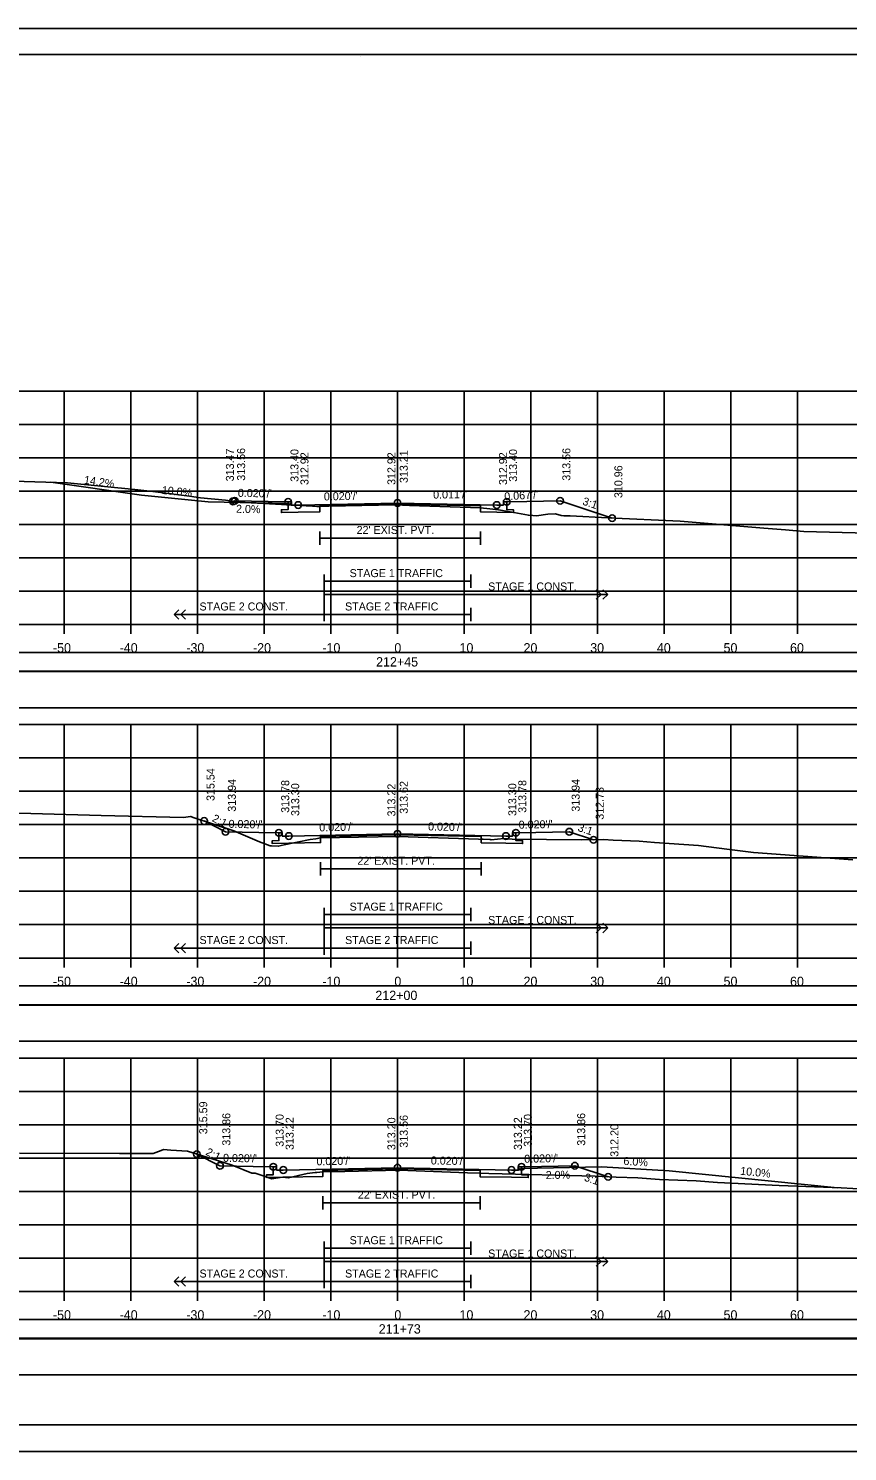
# Model space of a CAD drawing. Extents: x 1368122 to 1710785, y 373130 to 557566.
# Drawn here: x 1369966.9 to 1370089.7, y 375477 to 375690.4 of the extents above; entities that cross this region are included whole.
import ezdxf

# ---------------------------------------------------------------- set-up
doc = ezdxf.new("R2010")
doc.units = 0
for name, color, linetype in [('R_Alt Surface', 7, 'Continuous'), ('R_Axis', 7, 'Continuous'), ('R_Axis Annot', 7, 'Continuous'), ('R_Border', 7, 'Continuous'), ('R_Drive', 7, 'Continuous'), ('R_Exist Surface', 7, 'Continuous'), ('R_Fin Surface', 7, 'Continuous'), ('R_Grid', 7, 'Continuous'), ('R_No Plot', 7, 'Continuous'), ('R_Striping', 7, 'Continuous'), ('R_Water', 7, 'Continuous'), ('R_Xsect Elev', 7, 'Continuous'), ('R_Xsect Slope', 7, 'Continuous')]:
    doc.layers.add(name, color=color, linetype=linetype)

msp = doc.modelspace()

# ---------------------------------------------------------------- linework, layer by layer
for points in [[(1369873.09, 375594.02), (1370171.39, 375594.02), (1370171.39, 375596.84), (1369873.09, 375596.84)], [(1369873.09, 375588.55), (1370171.39, 375588.55), (1370171.39, 375593.96), (1369873.09, 375593.96)], [(1369873.09, 375544.02), (1370171.39, 375544.02), (1370171.39, 375546.84), (1369873.09, 375546.84)], [(1369873.09, 375538.55), (1370171.39, 375538.55), (1370171.39, 375543.96), (1369873.09, 375543.96)], [(1369873.09, 375494.02), (1370171.39, 375494.02), (1370171.39, 375496.84), (1369873.09, 375496.84)], [(1369873.09, 375488.55), (1370171.39, 375488.55), (1370171.39, 375493.96), (1369873.09, 375493.96)]]:
    msp.add_lwpolyline(points, close=True)
at = {"layer": 'R_Alt Surface'}
for points in [[(1370038.63, 375619.42), (1370038.63, 375618.25), (1370039.63, 375618.23), (1370039.63, 375617.81), (1370037.13, 375617.86), (1370034.7, 375617.9), (1370034.69, 375618.82), (1370022.24, 375619.07), (1370010.63, 375618.84), (1370010.63, 375617.92), (1370007.35, 375617.86), (1370004.85, 375617.81), (1370004.85, 375618.23), (1370005.85, 375618.25), (1370005.85, 375619.42)], [(1370010.63, 375614.99), (1370010.63, 375612.99)], [(1370034.69, 375614.99), (1370034.69, 375612.99)], [(1370010.63, 375613.99), (1370034.69, 375613.99)], [(1370040.02, 375569.8), (1370040.02, 375568.63), (1370041.02, 375568.61), (1370041.02, 375568.19), (1370038.52, 375568.24), (1370034.82, 375568.31), (1370034.82, 375569.23), (1370022.24, 375569.48), (1370010.73, 375569.25), (1370010.73, 375568.33), (1370005.96, 375568.24), (1370003.46, 375568.19), (1370003.46, 375568.61), (1370004.46, 375568.63), (1370004.46, 375569.8)], [(1370010.73, 375565.4), (1370010.73, 375563.4)], [(1370010.73, 375564.4), (1370034.82, 375564.4)], [(1370034.82, 375565.4), (1370034.82, 375563.4)], [(1370040.85, 375519.73), (1370040.85, 375518.55), (1370041.85, 375518.53), (1370041.85, 375518.11), (1370039.35, 375518.16), (1370034.63, 375518.25), (1370034.63, 375519.17), (1370022.24, 375519.42), (1370011.06, 375519.19), (1370011.06, 375518.28), (1370005.13, 375518.16), (1370002.63, 375518.11), (1370002.63, 375518.53), (1370003.63, 375518.55), (1370003.63, 375519.73)], [(1370011.06, 375515.34), (1370011.06, 375513.34)], [(1370034.63, 375515.34), (1370034.63, 375513.34)], [(1370011.06, 375514.34), (1370034.63, 375514.34)]]:
    msp.add_lwpolyline(points, dxfattribs=at)
at = {"layer": 'R_Axis'}
for p, q in [((1369872.24, 375601.03), (1370172.24, 375601.03)), ((1369972.24, 375599.63), (1369972.24, 375601.03)), ((1369982.24, 375599.63), (1369982.24, 375601.03)), ((1369992.24, 375599.63), (1369992.24, 375601.03)), ((1370002.24, 375599.63), (1370002.24, 375601.03)), ((1370012.24, 375599.63), (1370012.24, 375601.03)), ((1370022.24, 375599.63), (1370022.24, 375601.03)), ((1370032.24, 375599.63), (1370032.24, 375601.03)), ((1370042.24, 375599.63), (1370042.24, 375601.03)), ((1370052.24, 375599.63), (1370052.24, 375601.03)), ((1370062.24, 375599.63), (1370062.24, 375601.03)), ((1370072.24, 375599.63), (1370072.24, 375601.03)), ((1370082.24, 375599.63), (1370082.24, 375601.03)), ((1369872.24, 375551.03), (1370172.24, 375551.03)), ((1369972.24, 375549.63), (1369972.24, 375551.03)), ((1369982.24, 375549.63), (1369982.24, 375551.03)), ((1369992.24, 375549.63), (1369992.24, 375551.03)), ((1370002.24, 375549.63), (1370002.24, 375551.03)), ((1370012.24, 375549.63), (1370012.24, 375551.03)), ((1370022.24, 375549.63), (1370022.24, 375551.03)), ((1370032.24, 375549.63), (1370032.24, 375551.03)), ((1370042.24, 375549.63), (1370042.24, 375551.03)), ((1370052.24, 375549.63), (1370052.24, 375551.03)), ((1370062.24, 375549.63), (1370062.24, 375551.03)), ((1370072.24, 375549.63), (1370072.24, 375551.03)), ((1370082.24, 375549.63), (1370082.24, 375551.03)), ((1369872.24, 375501.03), (1370172.24, 375501.03)), ((1369972.24, 375499.63), (1369972.24, 375501.03)), ((1369982.24, 375499.63), (1369982.24, 375501.03)), ((1369992.24, 375499.63), (1369992.24, 375501.03)), ((1370002.24, 375499.63), (1370002.24, 375501.03)), ((1370012.24, 375499.63), (1370012.24, 375501.03)), ((1370022.24, 375499.63), (1370022.24, 375501.03)), ((1370032.24, 375499.63), (1370032.24, 375501.03)), ((1370042.24, 375499.63), (1370042.24, 375501.03)), ((1370052.24, 375499.63), (1370052.24, 375501.03)), ((1370062.24, 375499.63), (1370062.24, 375501.03)), ((1370072.24, 375499.63), (1370072.24, 375501.03)), ((1370082.24, 375499.63), (1370082.24, 375501.03))]:
    msp.add_line(p, q, dxfattribs=at)
at = {"layer": 'R_Border'}
for p, q in [((1369864.24, 375686.49), (1370180.42, 375686.49)), ((1370016.76, 375686.23), (1370016.76, 375686.23)), ((1370016.76, 375686.23), (1370016.76, 375686.23)), ((1370180.42, 375481.03), (1369864.24, 375481.03))]:
    msp.add_line(p, q, dxfattribs=at)
at = {"layer": 'R_Drive'}
for p, q in [((1369983.85, 375620.41), (1369970.24, 375622.35)), ((1369993.85, 375619.41), (1369983.85, 375620.41)), ((1370005.85, 375619.17), (1369993.85, 375619.41)), ((1370006.35, 375618.92), (1370005.85, 375619.17)), ((1370040.35, 375519.23), (1370040.85, 375519.48)), ((1370040.85, 375519.48), (1370052.85, 375519.72)), ((1370052.85, 375519.72), (1370062.98, 375519.11)), ((1370088.24, 375516.58), (1370062.98, 375519.11))]:
    msp.add_line(p, q, dxfattribs=at)
at = {"layer": 'R_Exist Surface'}
for points in [[(1369961.33, 375622.6), (1369972.74, 375622.28), (1369978.33, 375621.73), (1369982.87, 375621.27), (1369985.56, 375620.95), (1369991.06, 375620.25), (1369992.7, 375620.04), (1369996.48, 375619.65), (1369998.21, 375619.41), (1369998.33, 375619.39), (1369998.49, 375619.38), (1370007.6, 375618.85), (1370009.5, 375618.75), (1370010.14, 375618.74), (1370010.63, 375618.73), (1370011.96, 375618.75), (1370021.9, 375618.96), (1370024.05, 375618.89), (1370034.69, 375618.53), (1370036.12, 375618.38), (1370037.39, 375618.21), (1370039.13, 375617.94), (1370041.89, 375617.41), (1370042.57, 375617.38), (1370043.09, 375617.34), (1370044.8, 375617.59), (1370045.96, 375617.61), (1370046.82, 375617.39), (1370047.2, 375617.33), (1370048.16, 375617.31), (1370053.79, 375617.01), (1370064.63, 375616.51), (1370077.18, 375615.46), (1370080.44, 375615.21), (1370083.17, 375614.97), (1370102.38, 375614.46)], [(1369953.08, 375573.03), (1369967.24, 375572.68), (1369977.8, 375572.37), (1369990.16, 375572.1), (1369991.23, 375572.22), (1369991.27, 375572.22), (1369991.63, 375572.1), (1369997.69, 375570.11), (1370001.54, 375568.46), (1370003.17, 375567.83), (1370003.38, 375567.83), (1370004.36, 375567.79), (1370005.28, 375568), (1370009.18, 375568.8), (1370010.01, 375568.91), (1370010.73, 375569.03), (1370016.42, 375569.16), (1370022.37, 375569.25), (1370034.42, 375568.83), (1370034.77, 375568.82), (1370034.82, 375568.82), (1370034.85, 375568.83), (1370035.11, 375568.84), (1370036.14, 375568.78), (1370036.28, 375568.77), (1370036.32, 375568.77), (1370038.22, 375568.94), (1370039.43, 375568.87), (1370044.61, 375568.82), (1370049.86, 375568.73), (1370053.13, 375568.79), (1370054.59, 375568.7), (1370058.49, 375568.55), (1370060.8, 375568.35), (1370067.4, 375567.88), (1370071.66, 375567.35), (1370075.62, 375566.86), (1370090.56, 375565.73)], [(1369965.54, 375521.76), (1369980.56, 375521.74), (1369985.61, 375521.73), (1369986.8, 375522.18), (1369987.15, 375522.31), (1369988.27, 375522.23), (1369990.76, 375522.06), (1369994.3, 375520.95), (1369997.45, 375519.97), (1370000.4, 375518.78), (1370000.93, 375518.77), (1370003.43, 375517.93), (1370004.97, 375518.18), (1370005.93, 375518.07), (1370008.72, 375518.73), (1370009.89, 375518.86), (1370010.15, 375518.87), (1370011.06, 375518.96), (1370014.35, 375519.04), (1370022.51, 375519.24), (1370032.76, 375518.83), (1370034.63, 375518.76), (1370034.64, 375518.76), (1370035.94, 375518.73), (1370051.91, 375518.33), (1370055.06, 375518.16), (1370058.28, 375518.06), (1370061.55, 375517.85), (1370067.02, 375517.61), (1370070.22, 375517.36), (1370079.47, 375516.91), (1370088.77, 375516.56), (1370094.06, 375516.26)]]:
    msp.add_lwpolyline(points, dxfattribs=at)
at = {"layer": 'R_Fin Surface'}
for points in [[(1369997.58, 375619.49), (1369997.85, 375619.58), (1370002.85, 375619.48), (1370005.85, 375619.42), (1370006.35, 375619.42), (1370006.35, 375618.92), (1370007.35, 375618.94), (1370022.24, 375619.24), (1370037.13, 375618.94), (1370038.13, 375618.92), (1370038.13, 375619.42), (1370038.63, 375619.42), (1370041.63, 375619.48), (1370046.63, 375619.58), (1370054.43, 375616.98)], [(1369993.26, 375571.57), (1369996.46, 375569.96), (1370001.46, 375569.86), (1370004.46, 375569.8), (1370004.96, 375569.8), (1370004.96, 375569.3), (1370005.96, 375569.32), (1370022.24, 375569.65), (1370038.52, 375569.32), (1370039.52, 375569.3), (1370039.52, 375569.8), (1370040.02, 375569.8), (1370043.02, 375569.86), (1370048.02, 375569.96), (1370051.63, 375568.76)], [(1369992.17, 375521.62), (1369995.63, 375519.89), (1370000.63, 375519.79), (1370003.63, 375519.73), (1370004.13, 375519.73), (1370004.13, 375519.23), (1370005.13, 375519.25), (1370022.24, 375519.59), (1370039.35, 375519.25), (1370040.35, 375519.23), (1370040.35, 375519.73), (1370040.85, 375519.73), (1370043.85, 375519.79), (1370048.85, 375519.89), (1370053.83, 375518.23)]]:
    msp.add_lwpolyline(points, dxfattribs=at)
at = {"layer": 'R_Grid'}
for p, q in [((1369872.24, 375636.03), (1370172.24, 375636.03)), ((1369972.24, 375601.03), (1369972.24, 375636.03)), ((1369982.24, 375601.03), (1369982.24, 375636.03)), ((1369992.24, 375601.03), (1369992.24, 375636.03)), ((1370002.24, 375601.03), (1370002.24, 375636.03)), ((1370012.24, 375601.03), (1370012.24, 375636.03)), ((1370022.24, 375601.03), (1370022.24, 375636.03)), ((1370032.24, 375601.03), (1370032.24, 375636.03)), ((1370042.24, 375601.03), (1370042.24, 375636.03)), ((1370052.24, 375601.03), (1370052.24, 375636.03)), ((1370062.24, 375601.03), (1370062.24, 375636.03)), ((1370072.24, 375601.03), (1370072.24, 375636.03)), ((1370082.24, 375601.03), (1370082.24, 375636.03)), ((1369872.24, 375631.03), (1370172.24, 375631.03)), ((1369872.24, 375626.03), (1370172.24, 375626.03)), ((1369872.24, 375621.03), (1370172.24, 375621.03)), ((1369872.24, 375616.03), (1370172.24, 375616.03)), ((1369872.24, 375611.03), (1370172.24, 375611.03)), ((1369872.24, 375606.03), (1370172.24, 375606.03)), ((1369872.24, 375601.03), (1370172.24, 375601.03)), ((1369872.24, 375586.03), (1370172.24, 375586.03)), ((1369972.24, 375551.03), (1369972.24, 375586.03)), ((1369982.24, 375551.03), (1369982.24, 375586.03)), ((1369992.24, 375551.03), (1369992.24, 375586.03)), ((1370002.24, 375551.03), (1370002.24, 375586.03)), ((1370012.24, 375551.03), (1370012.24, 375586.03)), ((1370022.24, 375551.03), (1370022.24, 375586.03)), ((1370032.24, 375551.03), (1370032.24, 375586.03)), ((1370042.24, 375551.03), (1370042.24, 375586.03)), ((1370052.24, 375551.03), (1370052.24, 375586.03)), ((1370062.24, 375551.03), (1370062.24, 375586.03)), ((1370072.24, 375551.03), (1370072.24, 375586.03)), ((1370082.24, 375551.03), (1370082.24, 375586.03)), ((1369872.24, 375581.03), (1370172.24, 375581.03)), ((1369872.24, 375576.03), (1370172.24, 375576.03)), ((1369872.24, 375571.03), (1370172.24, 375571.03)), ((1369872.24, 375566.03), (1370172.24, 375566.03)), ((1369872.24, 375561.03), (1370172.24, 375561.03)), ((1369872.24, 375556.03), (1370172.24, 375556.03)), ((1369872.24, 375551.03), (1370172.24, 375551.03)), ((1369872.24, 375536.03), (1370172.24, 375536.03)), ((1369972.24, 375501.03), (1369972.24, 375536.03)), ((1369982.24, 375501.03), (1369982.24, 375536.03)), ((1369992.24, 375501.03), (1369992.24, 375536.03)), ((1370002.24, 375501.03), (1370002.24, 375536.03)), ((1370012.24, 375501.03), (1370012.24, 375536.03)), ((1370022.24, 375501.03), (1370022.24, 375536.03)), ((1370032.24, 375501.03), (1370032.24, 375536.03)), ((1370042.24, 375501.03), (1370042.24, 375536.03)), ((1370052.24, 375501.03), (1370052.24, 375536.03)), ((1370062.24, 375501.03), (1370062.24, 375536.03)), ((1370072.24, 375501.03), (1370072.24, 375536.03)), ((1370082.24, 375501.03), (1370082.24, 375536.03)), ((1369872.24, 375531.03), (1370172.24, 375531.03)), ((1369872.24, 375526.03), (1370172.24, 375526.03)), ((1369872.24, 375521.03), (1370172.24, 375521.03)), ((1369872.24, 375516.03), (1370172.24, 375516.03)), ((1369872.24, 375511.03), (1370172.24, 375511.03)), ((1369872.24, 375506.03), (1370172.24, 375506.03)), ((1369872.24, 375501.03), (1370172.24, 375501.03))]:
    msp.add_line(p, q, dxfattribs=at)
at = {"layer": 'R_No Plot'}
for p, q in [((1369851.84, 375690.38), (1370185.17, 375690.38)), ((1369851.84, 375477.05), (1370185.17, 375477.05))]:
    msp.add_line(p, q, dxfattribs=at)
for points in [[(1369851.83, 375690.38), (1370185.17, 375690.38), (1370185.17, 375477.04), (1369851.83, 375477.04)], [(1370098.16, 375686.49), (1370117.78, 375686.49), (1370117.78, 375676.61), (1370133.89, 375676.61), (1370157.09, 375676.61), (1370157.21, 375648.45), (1370180.42, 375648.45), (1370180.42, 375481.03), (1369864.24, 375481.03), (1369864.24, 375686.49)]]:
    msp.add_lwpolyline(points, close=True, dxfattribs=at)
for centre in [(1369997.58, 375619.49), (1369997.85, 375619.58), (1370005.85, 375619.42), (1370007.35, 375618.94), (1370022.24, 375619.24), (1370037.13, 375618.94), (1370038.63, 375619.42), (1370046.63, 375619.58), (1370054.43, 375616.98), (1369993.26, 375571.57), (1369996.46, 375569.96), (1370004.46, 375569.8), (1370040.02, 375569.8), (1370048.02, 375569.96), (1370005.96, 375569.32), (1370022.24, 375569.65), (1370038.52, 375569.32), (1370051.63, 375568.76), (1369992.17, 375521.62), (1369995.63, 375519.89), (1370003.63, 375519.73), (1370005.13, 375519.25), (1370022.24, 375519.59), (1370039.35, 375519.25), (1370040.85, 375519.73), (1370048.85, 375519.89), (1370053.83, 375518.23)]:
    msp.add_circle(centre, 0.5, dxfattribs=at)
at = {"layer": 'R_Striping'}
for p, q in [((1370052.78, 375605.53), (1370052.07, 375606.23)), ((1370052.07, 375604.82), (1370052.78, 375605.53)), ((1370053.78, 375605.53), (1370053.07, 375606.23)), ((1370053.07, 375604.82), (1370053.78, 375605.53)), ((1369988.74, 375602.53), (1369989.45, 375603.23)), ((1369988.74, 375602.53), (1370011.24, 375602.53)), ((1369989.45, 375601.82), (1369988.74, 375602.53)), ((1369989.74, 375602.53), (1369990.45, 375603.23)), ((1369990.45, 375601.82), (1369989.74, 375602.53)), ((1370052.78, 375555.53), (1370052.07, 375556.23)), ((1370052.07, 375554.82), (1370052.78, 375555.53)), ((1370053.78, 375555.53), (1370053.07, 375556.23)), ((1370053.07, 375554.82), (1370053.78, 375555.53)), ((1369988.74, 375552.53), (1369989.45, 375553.23)), ((1369989.74, 375552.53), (1369990.45, 375553.23)), ((1369988.74, 375552.53), (1370011.24, 375552.53)), ((1369989.45, 375551.82), (1369988.74, 375552.53)), ((1369990.45, 375551.82), (1369989.74, 375552.53)), ((1370052.78, 375505.53), (1370052.07, 375506.23)), ((1370053.78, 375505.53), (1370053.07, 375506.23)), ((1370052.07, 375504.82), (1370052.78, 375505.53)), ((1370053.07, 375504.82), (1370053.78, 375505.53)), ((1369988.74, 375502.53), (1369989.45, 375503.23)), ((1369988.74, 375502.53), (1370011.24, 375502.53)), ((1369989.45, 375501.82), (1369988.74, 375502.53)), ((1369989.74, 375502.53), (1369990.45, 375503.23)), ((1369990.45, 375501.82), (1369989.74, 375502.53))]:
    msp.add_line(p, q, dxfattribs=at)
for points in [[(1370011.24, 375608.53), (1370011.24, 375601.53)], [(1370011.24, 375608.53), (1370011.24, 375606.53)], [(1370033.24, 375607.53), (1370011.24, 375607.53)], [(1370033.24, 375608.53), (1370033.24, 375606.53)], [(1370011.24, 375605.53), (1370053.78, 375605.53)], [(1370033.24, 375602.53), (1370011.24, 375602.53)], [(1370033.24, 375603.53), (1370033.24, 375601.53)], [(1370011.24, 375558.53), (1370011.24, 375551.53)], [(1370011.24, 375558.53), (1370011.24, 375556.53)], [(1370033.24, 375557.53), (1370011.24, 375557.53)], [(1370033.24, 375558.53), (1370033.24, 375556.53)], [(1370011.24, 375555.53), (1370053.78, 375555.53)], [(1370033.24, 375553.53), (1370033.24, 375551.53)], [(1370033.24, 375552.53), (1370011.24, 375552.53)], [(1370011.24, 375508.53), (1370011.24, 375501.53)], [(1370011.24, 375508.53), (1370011.24, 375506.53)], [(1370033.24, 375508.53), (1370033.24, 375506.53)], [(1370033.24, 375507.53), (1370011.24, 375507.53)], [(1370011.24, 375505.53), (1370053.78, 375505.53)], [(1370033.24, 375502.53), (1370011.24, 375502.53)], [(1370033.24, 375503.53), (1370033.24, 375501.53)]]:
    msp.add_lwpolyline(points, dxfattribs=at)
at = {"layer": 'R_Xsect Elev'}
for p, q in [((1370022.24, 375618.95), (1370022.24, 375628.95)), ((1370022.24, 375569.25), (1370022.24, 375579.25)), ((1370022.24, 375519.23), (1370022.24, 375529.23))]:
    msp.add_line(p, q, dxfattribs=at)

# ---------------------------------------------------------------- texts
at = {"layer": 'R_Axis Annot'}
for s, p in [('-50', (1369970.58, 375596.83)), ('-40', (1369980.58, 375596.83)), ('-30', (1369990.58, 375596.83)), ('-20', (1370000.58, 375596.83)), ('-10', (1370010.98, 375596.83)), ('0', (1370021.78, 375596.83)), ('10', (1370031.55, 375596.83)), ('20', (1370041.15, 375596.83)), ('30', (1370051.15, 375596.83)), ('40', (1370061.15, 375596.83)), ('50', (1370071.15, 375596.83)), ('60', (1370081.12, 375596.83)), ('212+45', (1370019.04, 375594.73)), ('-50', (1369970.58, 375546.83)), ('-40', (1369980.58, 375546.83)), ('-30', (1369990.58, 375546.83)), ('-20', (1370000.58, 375546.83)), ('-10', (1370010.98, 375546.83)), ('0', (1370021.78, 375546.83)), ('10', (1370031.55, 375546.83)), ('20', (1370041.15, 375546.83)), ('30', (1370051.15, 375546.83)), ('40', (1370061.15, 375546.83)), ('50', (1370071.15, 375546.83)), ('60', (1370081.12, 375546.83)), ('212+00', (1370018.93, 375544.73)), ('-50', (1369970.58, 375496.83)), ('-40', (1369980.58, 375496.83)), ('-30', (1369990.58, 375496.83)), ('-20', (1370000.58, 375496.83)), ('-10', (1370010.98, 375496.83)), ('0', (1370021.78, 375496.83)), ('10', (1370031.55, 375496.83)), ('20', (1370041.15, 375496.83)), ('30', (1370051.15, 375496.83)), ('40', (1370061.15, 375496.83)), ('50', (1370071.15, 375496.83)), ('60', (1370081.12, 375496.83)), ('211+73', (1370019.44, 375494.73))]:
    msp.add_text(s, height=1.4, dxfattribs=at).set_placement(p)
at = {"layer": 'R_Striping'}
for s, p in [('STAGE 1 TRAFFIC', (1370015.07, 375608.13)), ('STAGE 1 CONST.', (1370035.85, 375606.13)), ('STAGE 2 CONST.', (1369992.56, 375603.13)), ('STAGE 2 TRAFFIC', (1370014.39, 375603.13)), ('STAGE 1 TRAFFIC', (1370015.07, 375558.13)), ('STAGE 1 CONST.', (1370035.85, 375556.13)), ('STAGE 2 CONST.', (1369992.56, 375553.13)), ('STAGE 2 TRAFFIC', (1370014.39, 375553.13)), ('STAGE 1 TRAFFIC', (1370015.07, 375508.13)), ('STAGE 1 CONST.', (1370035.85, 375506.13)), ('STAGE 2 CONST.', (1369992.56, 375503.13)), ('STAGE 2 TRAFFIC', (1370014.39, 375503.13))]:
    msp.add_text(s, height=1.2, dxfattribs=at).set_placement(p)
at = {"layer": 'R_Water'}
for p in [(1370016.12, 375614.6), (1370016.23, 375565.01), (1370016.3, 375514.95)]:
    msp.add_text("22' EXIST. PVT.", height=1.2, dxfattribs=at).set_placement(p)
at = {"layer": 'R_Xsect Elev'}
for s, rotation, p in [('313.47', 90, (1369997.72, 375622.49)), ('313.56', 90, (1369999.4, 375622.58)), ('313.40', 90, (1370007.4, 375622.42)), ('312.92', 90, (1370008.9, 375621.94)), ('312.92', 90, (1370021.94, 375621.95)), ('313.21', 90, (1370023.79, 375622.24)), ('312.92', 90, (1370038.68, 375621.94)), ('313.40', 90, (1370040.18, 375622.42)), ('313.56', 90, (1370048.18, 375622.58)), ('310.96', 90, (1370055.98, 375619.98)), ('14.2%', 351.8984, (1369975.18, 375622.15)), ('10.0%', 354.2894, (1369986.86, 375620.61)), ('2.0%', 358.8542, (1369998.03, 375617.78)), ('315.54', 90, (1369994.81, 375574.57)), ('313.94', 90, (1369998.01, 375572.96)), ('313.78', 90, (1370006.01, 375572.8)), ('313.30', 90, (1370007.51, 375572.32)), ('313.22', 90, (1370021.94, 375572.25)), ('313.62', 90, (1370023.79, 375572.65)), ('313.30', 90, (1370040.07, 375572.32)), ('313.78', 90, (1370041.57, 375572.8)), ('313.94', 90, (1370049.57, 375572.96)), ('312.73', 90, (1370053.18, 375571.76)), ('315.59', 90, (1369993.72, 375524.62)), ('313.86', 90, (1369997.18, 375522.89)), ('313.70', 90, (1370005.18, 375522.73)), ('313.70', 90, (1370042.4, 375522.73)), ('313.86', 90, (1370050.4, 375522.89)), ('313.22', 90, (1370006.68, 375522.25)), ('313.20', 90, (1370021.94, 375522.23)), ('313.56', 90, (1370023.79, 375522.59)), ('313.22', 90, (1370040.9, 375522.25)), ('312.20', 90, (1370055.38, 375521.23)), ('6.0%', 356.5664, (1370056.11, 375520.02)), ('2.0%', 1.1458, (1370044.49, 375517.88)), ('10.0%', 354.2894, (1370073.61, 375518.55))]:
    msp.add_text(s, height=1.2, rotation=rotation, dxfattribs=at).set_placement(p)
at = {"layer": 'R_Xsect Slope'}
for s, rotation, p in [("0.020'/'", 358.8542, (1369998.3, 375620.17)), ("0.020'/'", 1.1458, (1370011.22, 375619.62)), ("0.011'/'", 0.6367, (1370027.6, 375619.9)), ("0.067'/'", 3.8541, (1370038.31, 375619.62)), ('3:1', 341.5651, (1370049.9, 375619.02)), ('2:1', 333.4349, (1369994.34, 375571.58)), ("0.020'/'", 358.8542, (1369996.91, 375570.55)), ("0.020'/'", 1.1458, (1370010.53, 375570.01)), ("0.020'/'", 358.8542, (1370026.83, 375570.16)), ("0.020'/'", 1.1458, (1370040.44, 375570.41)), ('3:1', 341.5651, (1370049.19, 375570.1)), ('2:1', 333.4349, (1369993.38, 375521.57)), ("0.020'/'", 358.8542, (1369996.08, 375520.48)), ("0.020'/'", 1.1458, (1370010.11, 375519.95)), ("0.020'/'", 358.8542, (1370027.24, 375520.09)), ("0.020'/'", 1.1458, (1370041.27, 375520.33)), ('3:1', 341.5651, (1370050.15, 375517.67))]:
    msp.add_text(s, height=1.2, rotation=rotation, dxfattribs=at).set_placement(p)

doc.saveas('drawing.dxf')
